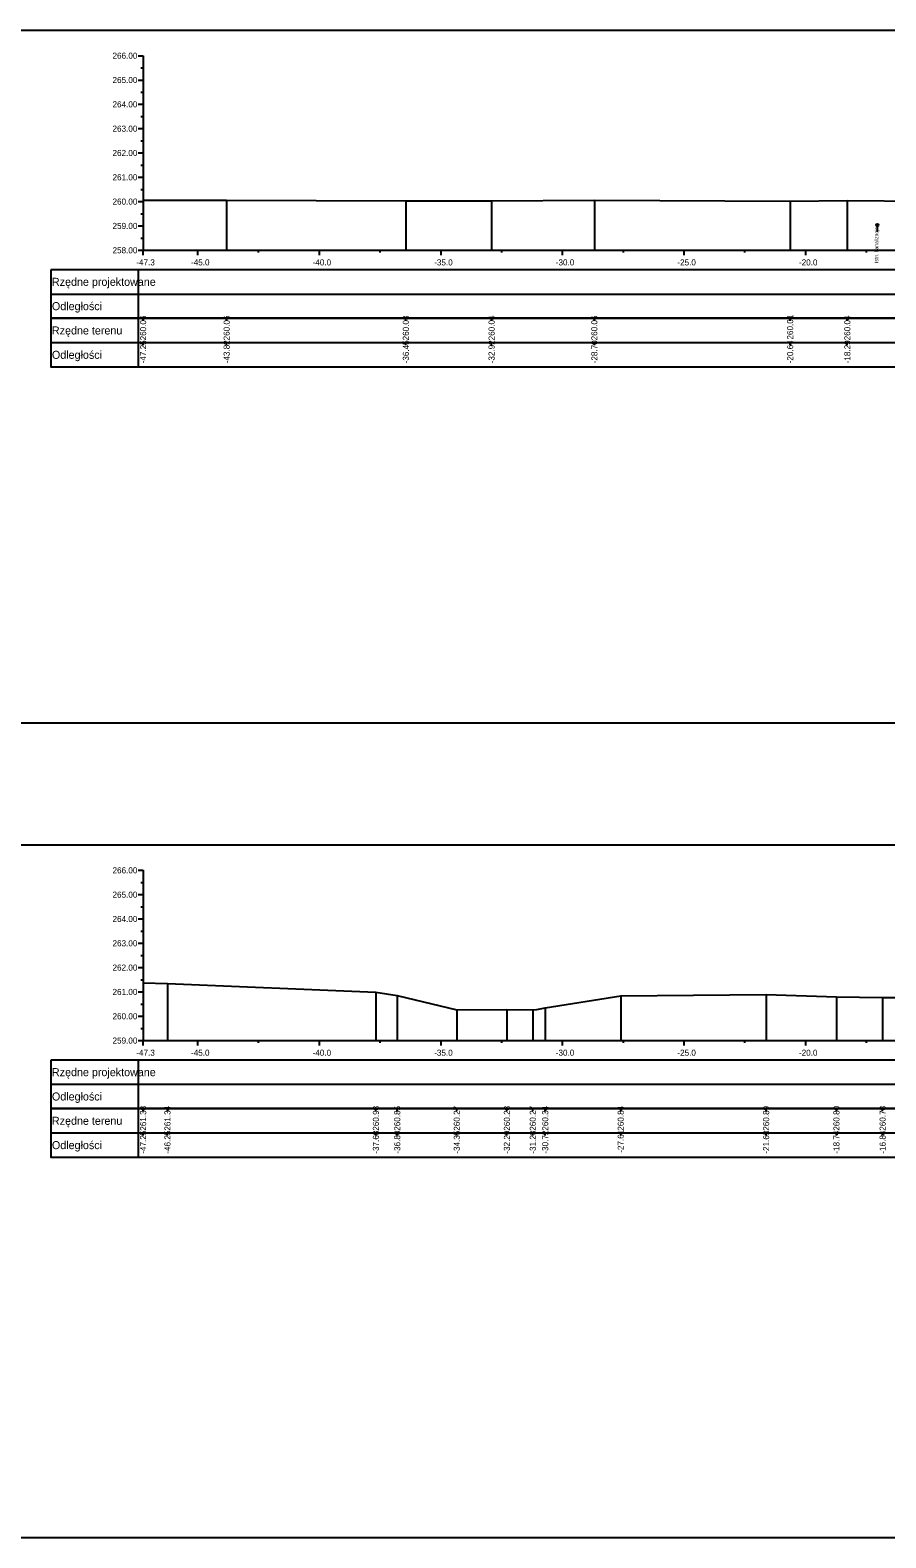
# Model space of a CAD drawing. Extents: x 6516023 to 6560129, y 5513077 to 5529206.
# Drawn here: x 6519730.8 to 6519766, y 5514484.7 to 5514546.7 of the extents above; entities that cross this region are included whole.
import ezdxf

# ---------------------------------------------------------------- set-up
doc = ezdxf.new("R2010")
doc.units = 0
for name, color, linetype in [('TOR_PRZEK_P-kable', 7, 'Continuous'), ('TOR_PRZEK_P-tabelka istniejace', 7, 'Continuous'), ('TOR_PRZEK_P-tabelka projektowane', 7, 'Continuous'), ('TOR_PRZEK_P-teren istniejacy', 7, 'Continuous'), ('TOR_PRZEK_P-uklad odniesienia', 7, 'Continuous'), ('TOR_RAMKI-ramka+tabelka 1', 7, 'Continuous')]:
    doc.layers.add(name, color=color, linetype=linetype)

msp = doc.modelspace()

# ---------------------------------------------------------------- linework, layer by layer
at = {"layer": 'TOR_PRZEK_P-kable'}
msp.add_line((6519765.655, 5514538.638), (6519765.655, 5514538.368), dxfattribs=at)
msp.add_circle((6519765.655, 5514538.638), 0.05, dxfattribs=at)
at = {"layer": 'TOR_PRZEK_P-tabelka istniejace'}
for p, q in [((6519731.663, 5514534.806), (6519731.663, 5514532.806)), ((6519735.263, 5514534.806), (6519735.263, 5514532.806)), ((6519735.463, 5514534.706), (6519735.463, 5514534.806)), ((6519738.897, 5514534.706), (6519738.897, 5514534.806)), ((6519746.267, 5514534.706), (6519746.267, 5514534.806)), ((6519749.792, 5514534.706), (6519749.792, 5514534.806)), ((6519754.018, 5514534.706), (6519754.018, 5514534.806)), ((6519762.069, 5514534.706), (6519762.069, 5514534.806)), ((6519764.421, 5514534.706), (6519764.421, 5514534.806)), ((6519731.663, 5514533.806), (6519825.463, 5514533.806)), ((6519735.463, 5514533.706), (6519735.463, 5514533.806)), ((6519738.897, 5514533.706), (6519738.897, 5514533.806)), ((6519746.267, 5514533.706), (6519746.267, 5514533.806)), ((6519749.792, 5514533.706), (6519749.792, 5514533.806)), ((6519754.018, 5514533.706), (6519754.018, 5514533.806)), ((6519762.069, 5514533.706), (6519762.069, 5514533.806)), ((6519764.421, 5514533.706), (6519764.421, 5514533.806)), ((6519731.663, 5514502.306), (6519731.663, 5514500.306)), ((6519735.263, 5514502.306), (6519735.263, 5514500.306)), ((6519735.463, 5514502.206), (6519735.463, 5514502.306)), ((6519736.463, 5514502.206), (6519736.463, 5514502.306)), ((6519745.035, 5514502.206), (6519745.035, 5514502.306)), ((6519745.913, 5514502.206), (6519745.913, 5514502.306)), ((6519748.36, 5514502.206), (6519748.36, 5514502.306)), ((6519750.422, 5514502.206), (6519750.422, 5514502.306)), ((6519751.486, 5514502.206), (6519751.486, 5514502.306)), ((6519751.998, 5514502.206), (6519751.998, 5514502.306)), ((6519755.102, 5514502.206), (6519755.102, 5514502.306)), ((6519761.082, 5514502.206), (6519761.082, 5514502.306)), ((6519763.973, 5514502.206), (6519763.973, 5514502.306)), ((6519765.872, 5514502.206), (6519765.872, 5514502.306)), ((6519731.663, 5514501.306), (6519825.463, 5514501.306)), ((6519735.463, 5514501.206), (6519735.463, 5514501.306)), ((6519736.463, 5514501.206), (6519736.463, 5514501.306)), ((6519745.035, 5514501.206), (6519745.035, 5514501.306)), ((6519745.913, 5514501.206), (6519745.913, 5514501.306)), ((6519748.36, 5514501.206), (6519748.36, 5514501.306)), ((6519750.422, 5514501.206), (6519750.422, 5514501.306)), ((6519751.486, 5514501.206), (6519751.486, 5514501.306)), ((6519751.998, 5514501.206), (6519751.998, 5514501.306)), ((6519755.102, 5514501.206), (6519755.102, 5514501.306)), ((6519761.082, 5514501.206), (6519761.082, 5514501.306)), ((6519763.973, 5514501.206), (6519763.973, 5514501.306)), ((6519765.872, 5514501.206), (6519765.872, 5514501.306))]:
    msp.add_line(p, q, dxfattribs=at)
for points in [[(6519735.463, 5514539.662), (6519735.463, 5514537.806), (6519735.463, 5514537.676), (6519735.463, 5514537.606)], [(6519738.897, 5514539.662), (6519738.897, 5514537.806), (6519738.897, 5514537.676), (6519738.897, 5514537.606)], [(6519746.267, 5514539.638), (6519746.267, 5514537.806), (6519746.267, 5514537.676), (6519746.267, 5514537.606)], [(6519749.792, 5514539.643), (6519749.792, 5514537.806), (6519749.792, 5514537.676), (6519749.792, 5514537.606)], [(6519754.018, 5514539.665), (6519754.018, 5514537.806), (6519754.018, 5514537.676), (6519754.018, 5514537.606)], [(6519762.069, 5514539.617), (6519762.069, 5514537.806), (6519762.069, 5514537.676), (6519762.069, 5514537.606)], [(6519764.421, 5514539.645), (6519764.421, 5514537.806), (6519764.421, 5514537.676), (6519764.421, 5514537.606)], [(6519735.463, 5514507.482), (6519735.463, 5514505.306), (6519735.463, 5514505.176), (6519735.463, 5514505.106)], [(6519736.463, 5514507.45), (6519736.463, 5514505.306), (6519736.463, 5514505.176), (6519736.463, 5514505.106)], [(6519745.035, 5514507.09), (6519745.035, 5514505.306), (6519745.035, 5514505.176), (6519745.035, 5514505.106)], [(6519745.913, 5514506.955), (6519745.913, 5514505.306), (6519745.913, 5514505.176), (6519745.913, 5514505.106)], [(6519755.102, 5514506.942), (6519755.102, 5514505.306), (6519755.102, 5514505.176), (6519755.102, 5514505.106)], [(6519761.082, 5514506.994), (6519761.082, 5514505.306), (6519761.082, 5514505.176), (6519761.082, 5514505.106)], [(6519748.36, 5514506.376), (6519748.36, 5514505.306), (6519748.36, 5514505.176), (6519748.36, 5514505.106)], [(6519750.422, 5514506.386), (6519750.422, 5514505.306), (6519750.422, 5514505.176), (6519750.422, 5514505.106)], [(6519751.486, 5514506.376), (6519751.486, 5514505.306), (6519751.486, 5514505.176), (6519751.486, 5514505.106)], [(6519751.998, 5514506.448), (6519751.998, 5514505.306), (6519751.998, 5514505.176), (6519751.998, 5514505.106)], [(6519763.973, 5514506.906), (6519763.973, 5514505.306), (6519763.973, 5514505.176), (6519763.973, 5514505.106)], [(6519765.872, 5514506.882), (6519765.872, 5514505.306), (6519765.872, 5514505.176), (6519765.872, 5514505.106)]]:
    msp.add_lwpolyline(points, dxfattribs=at)
for points in [[(6519731.663, 5514534.806), (6519731.663, 5514532.806), (6519825.463, 5514532.806), (6519825.463, 5514534.806)], [(6519731.663, 5514502.306), (6519731.663, 5514500.306), (6519825.463, 5514500.306), (6519825.463, 5514502.306)]]:
    msp.add_lwpolyline(points, close=True, dxfattribs=at)
at = {"layer": 'TOR_PRZEK_P-tabelka projektowane'}
for p, q in [((6519731.663, 5514536.806), (6519731.663, 5514534.806)), ((6519735.263, 5514536.806), (6519735.263, 5514534.806)), ((6519731.663, 5514535.806), (6519825.463, 5514535.806)), ((6519731.663, 5514504.306), (6519731.663, 5514502.306)), ((6519735.263, 5514504.306), (6519735.263, 5514502.306)), ((6519731.663, 5514503.306), (6519825.463, 5514503.306))]:
    msp.add_line(p, q, dxfattribs=at)
for points in [[(6519731.663, 5514536.806), (6519731.663, 5514534.806), (6519825.463, 5514534.806), (6519825.463, 5514536.806)], [(6519731.663, 5514504.306), (6519731.663, 5514502.306), (6519825.463, 5514502.306), (6519825.463, 5514504.306)]]:
    msp.add_lwpolyline(points, close=True, dxfattribs=at)
at = {"layer": 'TOR_PRZEK_P-teren istniejacy'}
for points in [[(6519735.463, 5514539.662), (6519738.897, 5514539.662), (6519746.267, 5514539.638), (6519749.792, 5514539.643), (6519754.018, 5514539.665), (6519762.069, 5514539.617), (6519764.421, 5514539.645), (6519767.469, 5514539.628)], [(6519735.463, 5514507.482), (6519736.463, 5514507.45), (6519745.035, 5514507.09), (6519745.913, 5514506.955), (6519748.36, 5514506.376), (6519750.422, 5514506.386), (6519751.486, 5514506.376), (6519751.655, 5514506.386), (6519751.998, 5514506.448), (6519755.102, 5514506.942), (6519761.082, 5514506.994), (6519763.973, 5514506.906), (6519765.872, 5514506.882), (6519768.015, 5514506.871)]]:
    msp.add_lwpolyline(points, dxfattribs=at)
at = {"layer": 'TOR_PRZEK_P-uklad odniesienia'}
for p, q in [((6519735.263, 5514545.606), (6519735.463, 5514545.606)), ((6519735.463, 5514545.606), (6519735.463, 5514537.606)), ((6519735.363, 5514545.106), (6519735.463, 5514545.106)), ((6519735.263, 5514544.606), (6519735.463, 5514544.606)), ((6519735.263, 5514543.606), (6519735.463, 5514543.606)), ((6519735.363, 5514544.106), (6519735.463, 5514544.106)), ((6519735.363, 5514543.106), (6519735.463, 5514543.106)), ((6519735.263, 5514542.606), (6519735.463, 5514542.606)), ((6519735.363, 5514542.106), (6519735.463, 5514542.106)), ((6519735.263, 5514541.606), (6519735.463, 5514541.606)), ((6519735.363, 5514541.106), (6519735.463, 5514541.106)), ((6519735.263, 5514540.606), (6519735.463, 5514540.606)), ((6519735.363, 5514540.106), (6519735.463, 5514540.106)), ((6519735.263, 5514539.606), (6519735.463, 5514539.606)), ((6519735.263, 5514538.606), (6519735.463, 5514538.606)), ((6519735.363, 5514539.106), (6519735.463, 5514539.106)), ((6519735.363, 5514538.106), (6519735.463, 5514538.106)), ((6519735.263, 5514537.606), (6519735.463, 5514537.606)), ((6519735.463, 5514537.606), (6519825.463, 5514537.606)), ((6519735.463, 5514537.506), (6519735.463, 5514537.606)), ((6519735.463, 5514537.406), (6519735.463, 5514537.606)), ((6519737.713, 5514537.406), (6519737.713, 5514537.606)), ((6519740.213, 5514537.506), (6519740.213, 5514537.606)), ((6519742.713, 5514537.406), (6519742.713, 5514537.606)), ((6519745.213, 5514537.506), (6519745.213, 5514537.606)), ((6519747.713, 5514537.406), (6519747.713, 5514537.606)), ((6519750.213, 5514537.506), (6519750.213, 5514537.606)), ((6519752.713, 5514537.406), (6519752.713, 5514537.606)), ((6519755.213, 5514537.506), (6519755.213, 5514537.606)), ((6519757.713, 5514537.406), (6519757.713, 5514537.606)), ((6519760.213, 5514537.506), (6519760.213, 5514537.606)), ((6519762.713, 5514537.406), (6519762.713, 5514537.606)), ((6519765.213, 5514537.506), (6519765.213, 5514537.606)), ((6519735.263, 5514512.106), (6519735.463, 5514512.106)), ((6519735.463, 5514512.106), (6519735.463, 5514505.106)), ((6519735.363, 5514511.606), (6519735.463, 5514511.606)), ((6519735.263, 5514511.106), (6519735.463, 5514511.106)), ((6519735.263, 5514510.106), (6519735.463, 5514510.106)), ((6519735.363, 5514510.606), (6519735.463, 5514510.606)), ((6519735.363, 5514509.606), (6519735.463, 5514509.606)), ((6519735.263, 5514509.106), (6519735.463, 5514509.106)), ((6519735.363, 5514508.606), (6519735.463, 5514508.606)), ((6519735.263, 5514508.106), (6519735.463, 5514508.106)), ((6519735.363, 5514507.606), (6519735.463, 5514507.606)), ((6519735.263, 5514507.106), (6519735.463, 5514507.106)), ((6519735.363, 5514506.606), (6519735.463, 5514506.606)), ((6519735.263, 5514506.106), (6519735.463, 5514506.106)), ((6519735.263, 5514505.106), (6519735.463, 5514505.106)), ((6519735.363, 5514505.606), (6519735.463, 5514505.606)), ((6519735.463, 5514505.106), (6519825.463, 5514505.106)), ((6519735.463, 5514505.006), (6519735.463, 5514505.106)), ((6519735.463, 5514504.906), (6519735.463, 5514505.106)), ((6519737.713, 5514504.906), (6519737.713, 5514505.106)), ((6519740.213, 5514505.006), (6519740.213, 5514505.106)), ((6519742.713, 5514504.906), (6519742.713, 5514505.106)), ((6519745.213, 5514505.006), (6519745.213, 5514505.106)), ((6519747.713, 5514504.906), (6519747.713, 5514505.106)), ((6519750.213, 5514505.006), (6519750.213, 5514505.106)), ((6519752.713, 5514504.906), (6519752.713, 5514505.106)), ((6519755.213, 5514505.006), (6519755.213, 5514505.106)), ((6519757.713, 5514504.906), (6519757.713, 5514505.106)), ((6519760.213, 5514505.006), (6519760.213, 5514505.106)), ((6519762.713, 5514504.906), (6519762.713, 5514505.106)), ((6519765.213, 5514505.006), (6519765.213, 5514505.106))]:
    msp.add_line(p, q, dxfattribs=at)
at = {"layer": 'TOR_RAMKI-ramka+tabelka 1'}
for points in [[(6519632.013, 5514546.656), (6519879.513, 5514546.656), (6519879.513, 5514518.156), (6519632.013, 5514518.156)], [(6519632.013, 5514513.156), (6519879.513, 5514513.156), (6519879.513, 5514484.656), (6519632.013, 5514484.656)]]:
    msp.add_lwpolyline(points, close=True, dxfattribs=at)

# ---------------------------------------------------------------- texts
at = {"layer": 'TOR_PRZEK_P-kable'}
msp.add_text('Istn. kanalizacja', height=0.14999, rotation=90.0511, dxfattribs=at).set_placement((6519765.693, 5514537.082))
at = {"layer": 'TOR_PRZEK_P-tabelka istniejace'}
for s, p in [('260.06', (6519735.588, 5514533.898)), ('260.06', (6519739.022, 5514533.898)), ('260.03', (6519746.392, 5514533.898)), ('260.04', (6519749.917, 5514533.899)), ('260.06', (6519754.143, 5514533.898)), ('260.01', (6519762.194, 5514533.933)), ('260.04', (6519764.546, 5514533.899)), ('-47.25', (6519735.588, 5514532.953)), ('-43.82', (6519739.022, 5514532.956)), ('-36.45', (6519746.392, 5514532.953)), ('-32.92', (6519749.917, 5514532.956)), ('-28.70', (6519754.143, 5514532.955)), ('-20.64', (6519762.194, 5514532.955)), ('-18.29', (6519764.546, 5514532.955)), ('261.38', (6519735.588, 5514501.398)), ('261.34', (6519736.588, 5514501.399)), ('260.98', (6519745.16, 5514501.398)), ('260.85', (6519746.038, 5514501.397)), ('260.27', (6519748.485, 5514501.398)), ('260.28', (6519750.547, 5514501.398)), ('260.27', (6519751.611, 5514501.398)), ('260.34', (6519752.123, 5514501.399)), ('260.84', (6519755.227, 5514501.399)), ('260.89', (6519761.207, 5514501.398)), ('260.80', (6519764.098, 5514501.398)), ('260.78', (6519765.997, 5514501.398)), ('-47.25', (6519735.588, 5514500.453)), ('-46.25', (6519736.588, 5514500.453)), ('-37.68', (6519745.16, 5514500.454)), ('-36.80', (6519746.038, 5514500.455)), ('-34.35', (6519748.485, 5514500.453)), ('-32.29', (6519750.547, 5514500.455)), ('-31.23', (6519751.611, 5514500.454)), ('-30.72', (6519752.123, 5514500.456)), ('-27.61', (6519755.227, 5514500.489)), ('-21.63', (6519761.207, 5514500.454)), ('-18.74', (6519764.098, 5514500.455)), ('-16.84', (6519765.997, 5514500.455))]:
    msp.add_text(s, height=0.25, rotation=90, dxfattribs=at).set_placement(p)
for s, p in [('Rzędne terenu', (6519731.713, 5514534.141)), ('Odległości', (6519731.713, 5514533.141)), ('Rzędne terenu', (6519731.713, 5514501.641)), ('Odległości', (6519731.713, 5514500.641))]:
    msp.add_text(s, height=0.33, dxfattribs=at).set_placement(p)
at = {"layer": 'TOR_PRZEK_P-tabelka projektowane'}
for s, p in [('Rzędne projektowane', (6519731.713, 5514536.141)), ('Odległości', (6519731.713, 5514535.141)), ('Rzędne projektowane', (6519731.713, 5514503.641)), ('Odległości', (6519731.713, 5514502.641))]:
    msp.add_text(s, height=0.33, dxfattribs=at).set_placement(p)
at = {"layer": 'TOR_PRZEK_P-uklad odniesienia'}
for s, height, p in [('266.00', 0.25, (6519734.205, 5514545.481)), ('265.00', 0.25, (6519734.205, 5514544.481)), ('264.00', 0.25, (6519734.205, 5514543.481)), ('263.00', 0.25, (6519734.205, 5514542.481)), ('262.00', 0.25, (6519734.205, 5514541.481)), ('261.00', 0.25, (6519734.205, 5514540.481)), ('260.00', 0.25, (6519734.205, 5514539.481)), ('259.00', 0.25, (6519734.205, 5514538.481)), ('258.00', 0.25, (6519734.205, 5514537.481)), ('-', 0.0001, (6519735.463, 5514537.606)), ('-47.3', 0.25, (6519735.182, 5514536.981)), ('-45.0', 0.25, (6519737.432, 5514536.981)), ('-40.0', 0.25, (6519742.432, 5514536.981)), ('-35.0', 0.25, (6519747.432, 5514536.981)), ('-30.0', 0.25, (6519752.432, 5514536.981)), ('-25.0', 0.25, (6519757.432, 5514536.981)), ('-20.0', 0.25, (6519762.432, 5514536.981)), ('266.00', 0.25, (6519734.205, 5514511.981)), ('265.00', 0.25, (6519734.205, 5514510.981)), ('264.00', 0.25, (6519734.205, 5514509.981)), ('263.00', 0.25, (6519734.205, 5514508.981)), ('262.00', 0.25, (6519734.205, 5514507.981)), ('261.00', 0.25, (6519734.205, 5514506.981)), ('260.00', 0.25, (6519734.205, 5514505.981)), ('259.00', 0.25, (6519734.205, 5514504.981)), ('-', 0.0001, (6519735.463, 5514505.106)), ('-47.3', 0.25, (6519735.182, 5514504.481)), ('-45.0', 0.25, (6519737.432, 5514504.481)), ('-40.0', 0.25, (6519742.432, 5514504.481)), ('-35.0', 0.25, (6519747.432, 5514504.481)), ('-30.0', 0.25, (6519752.432, 5514504.481)), ('-25.0', 0.25, (6519757.432, 5514504.481)), ('-20.0', 0.25, (6519762.432, 5514504.481))]:
    msp.add_text(s, height=height, dxfattribs=at).set_placement(p)

doc.saveas('drawing.dxf')
